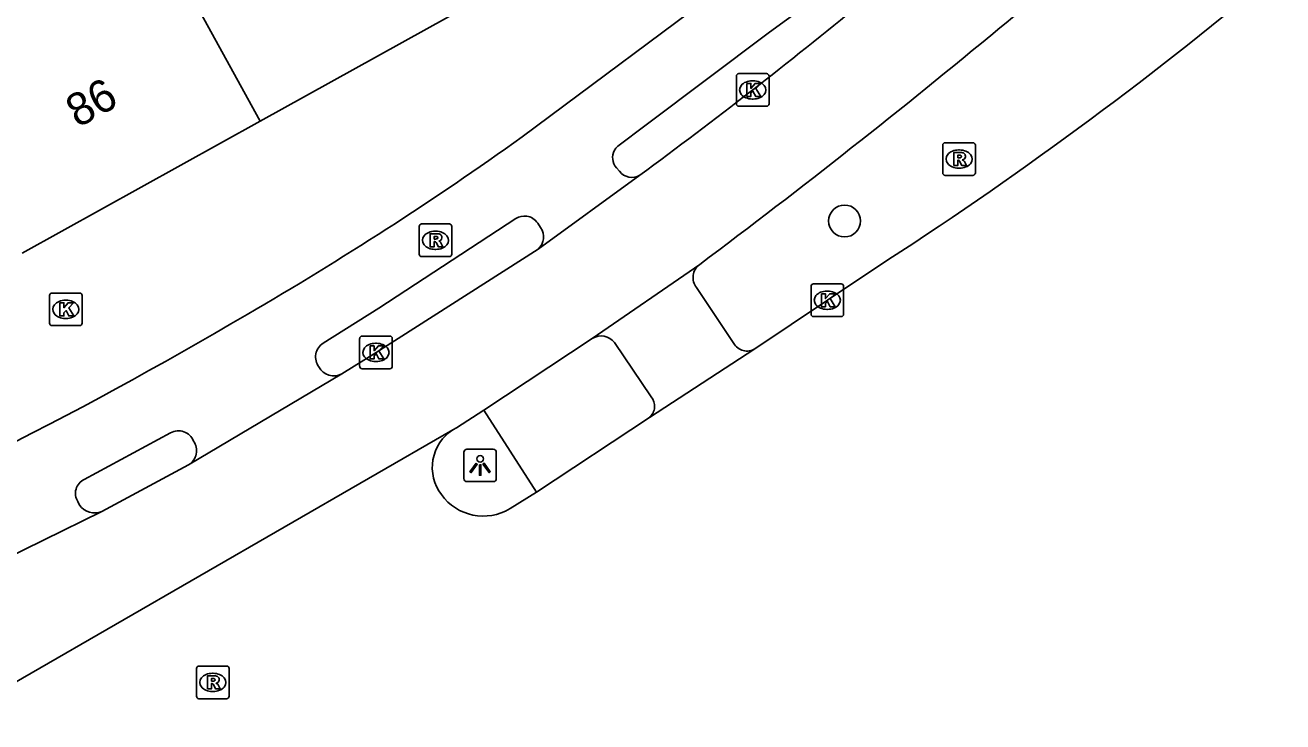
# Model space of a CAD drawing. Extents: x 161801 to 162379, y 382315 to 382832.
# Drawn here: x 162067.99 to 162106.59, y 382382.18 to 382403.56 of the extents above; entities that cross this region are included whole.
import ezdxf

# ---------------------------------------------------------------- set-up
doc = ezdxf.new("R2010")
doc.units = 0
for name, color, linetype in [('IMGEO_Boom', 7, 'Continuous'), ('IMGEO_Fietspad_open', 7, 'Continuous'), ('IMGEO_Kolk', 7, 'Continuous'), ('IMGEO_Lichtpunt', 7, 'Continuous'), ('IMGEO_Pand', 7, 'Continuous'), ('IMGEO_Pand_nummerreeks', 7, 'Continuous'), ('IMGEO_Rijbaan_lokaal_gesloten', 7, 'Continuous'), ('IMGEO_Rioolput', 7, 'Continuous'), ('IMGEO_Verkeerseiland_open', 7, 'Continuous'), ('IMGEO_Voetpad_open', 7, 'Continuous')]:
    doc.layers.add(name, color=color, linetype=linetype)

msp = doc.modelspace()

# ---------------------------------------------------------------- linework, layer by layer
at = {"layer": 'IMGEO_Boom'}
msp.add_circle((162093.138, 382397.55), 0.489, dxfattribs=at)
at = {"layer": 'IMGEO_Fietspad_open'}
for points in [[(162083.241, 382400.13), (162089.682, 382404.932)], [(162090.795, 382403.314), (162087.048, 382400.504), (162086.178, 382399.848)], [(162086.133, 382399.185), (162086.227, 382399.076)], [(162083.047, 382397.624), (162078.841, 382394.871), (162077.138, 382393.805)], [(162083.805, 382397.348), (162083.718, 382397.487)], [(162072.449, 382391.051), (162069.796, 382389.62)], [(162069.605, 382388.939), (162069.653, 382388.833)]]:
    msp.add_lwpolyline(points, dxfattribs=at)
for centre, radius, start, end in [((162068.785, 382434.186), 37.914, 305.4862, 327.7566), ((162021.46, 382486.613), 106.284, 300.12413, 305.54099), ((162086.49, 382399.494), 0.472, 151.5927, 220.828), ((162086.452, 382399.525), 0.423, 130.3162, 152.9037), ((162086.609, 382399.371), 0.483, 217.7447, 299.8835), ((162083.313, 382397.212), 0.49, 82.0747, 122.9102), ((162083.311, 382397.212), 0.491, 34.0744, 81.8232), ((162083.403, 382397.059), 0.495, 311.3344, 35.7189), ((162008.537, 382506.893), 130.314, 292.41991, 300.56343), ((162077.399, 382393.379), 0.5, 121.5596, 217.6652), ((162077.463, 382393.322), 0.522, 208.3447, 297.5074), ((162072.69, 382390.622), 0.492, 20.9839, 119.3258), ((162072.734, 382390.501), 0.511, 301.6145, 35.5249), ((162070.001, 382389.195), 0.472, 115.7677, 212.8978), ((162070.119, 382389.164), 0.572, 215.3773, 292.8199)]:
    msp.add_arc(centre, radius, start, end, dxfattribs=at)
at = {"layer": 'IMGEO_Kolk'}
for p, q in [((162089.818, 382401.145), (162089.818, 382401.997)), ((162089.893, 382402.071), (162090.745, 382402.071)), ((162090.819, 382401.997), (162090.819, 382401.145)), ((162090.306, 382401.851), (162090.331, 382401.851)), ((162090.329, 382401.291), (162090.304, 382401.291)), ((162090.745, 382401.071), (162089.893, 382401.071)), ((162092.108, 382394.692), (162092.108, 382395.544)), ((162092.183, 382395.618), (162093.035, 382395.618)), ((162092.596, 382395.398), (162092.621, 382395.398)), ((162093.109, 382395.544), (162093.109, 382394.692)), ((162068.731, 382394.413), (162068.731, 382395.265)), ((162068.806, 382395.339), (162069.658, 382395.339)), ((162069.219, 382395.119), (162069.244, 382395.119)), ((162069.732, 382395.265), (162069.732, 382394.413)), ((162093.035, 382394.618), (162092.183, 382394.618)), ((162092.619, 382394.838), (162092.594, 382394.838)), ((162069.658, 382394.339), (162068.806, 382394.339)), ((162069.242, 382394.559), (162069.217, 382394.559)), ((162078.253, 382393.091), (162078.253, 382393.943)), ((162078.328, 382394.017), (162079.18, 382394.017)), ((162079.254, 382393.943), (162079.254, 382393.091)), ((162078.741, 382393.797), (162078.766, 382393.797)), ((162078.764, 382393.237), (162078.739, 382393.237)), ((162079.18, 382393.017), (162078.328, 382393.017))]:
    msp.add_line(p, q, dxfattribs=at)
for points in [[(162089.818, 382401.145), (162089.818, 382401.997)], [(162089.893, 382402.071), (162090.745, 382402.071)], [(162090.819, 382401.997), (162090.819, 382401.145)], [(162090.139, 382401.771), (162090.262, 382401.771), (162090.262, 382401.62), (162090.392, 382401.771), (162090.556, 382401.771), (162090.41, 382401.62), (162090.563, 382401.371), (162090.411, 382401.371), (162090.326, 382401.535), (162090.262, 382401.468), (162090.262, 382401.371), (162090.139, 382401.371), (162090.139, 382401.771)], [(162090.745, 382401.071), (162089.893, 382401.071)], [(162092.108, 382394.692), (162092.108, 382395.544)], [(162092.183, 382395.618), (162093.035, 382395.618)], [(162093.109, 382395.544), (162093.109, 382394.692)], [(162068.731, 382394.413), (162068.731, 382395.265)], [(162068.806, 382395.339), (162069.658, 382395.339)], [(162069.052, 382395.039), (162069.175, 382395.039), (162069.175, 382394.888), (162069.305, 382395.039), (162069.469, 382395.039), (162069.323, 382394.888), (162069.476, 382394.639), (162069.324, 382394.639), (162069.239, 382394.803), (162069.175, 382394.736), (162069.175, 382394.639), (162069.052, 382394.639), (162069.052, 382395.039)], [(162069.732, 382395.265), (162069.732, 382394.413)], [(162092.429, 382395.318), (162092.552, 382395.318), (162092.552, 382395.167), (162092.682, 382395.318), (162092.846, 382395.318), (162092.7, 382395.167), (162092.853, 382394.918), (162092.701, 382394.918), (162092.616, 382395.082), (162092.552, 382395.015), (162092.552, 382394.918), (162092.429, 382394.918), (162092.429, 382395.318)], [(162093.035, 382394.618), (162092.183, 382394.618)], [(162069.658, 382394.339), (162068.806, 382394.339)], [(162078.253, 382393.091), (162078.253, 382393.943)], [(162078.328, 382394.017), (162079.18, 382394.017)], [(162079.254, 382393.943), (162079.254, 382393.091)], [(162078.574, 382393.717), (162078.697, 382393.717), (162078.697, 382393.566), (162078.827, 382393.717), (162078.991, 382393.717), (162078.845, 382393.566), (162078.998, 382393.317), (162078.846, 382393.317), (162078.761, 382393.481), (162078.697, 382393.414), (162078.697, 382393.317), (162078.574, 382393.317), (162078.574, 382393.717)], [(162079.18, 382393.017), (162078.328, 382393.017)]]:
    msp.add_lwpolyline(points, dxfattribs=at)
for centre, start, end in [((162089.895, 382401.995), 91.552, 178.448), ((162089.895, 382401.995), 91.552, 178.448), ((162090.743, 382401.995), 1.552, 88.448), ((162090.743, 382401.995), 1.552, 88.448), ((162089.895, 382401.147), 181.552, 268.448), ((162089.895, 382401.147), 181.552, 268.448), ((162090.743, 382401.147), 271.552, 358.448), ((162090.743, 382401.147), 271.552, 358.448), ((162092.185, 382395.542), 91.552, 178.448), ((162092.185, 382395.542), 91.552, 178.448), ((162093.033, 382395.542), 1.552, 88.448), ((162093.033, 382395.542), 1.552, 88.448), ((162068.808, 382395.263), 91.552, 178.448), ((162068.808, 382395.263), 91.552, 178.448), ((162069.656, 382395.263), 1.552, 88.448), ((162069.656, 382395.263), 1.552, 88.448), ((162092.185, 382394.694), 181.552, 268.448), ((162092.185, 382394.694), 181.552, 268.448), ((162093.033, 382394.694), 271.552, 358.448), ((162093.033, 382394.694), 271.552, 358.448), ((162068.808, 382394.415), 181.552, 268.448), ((162068.808, 382394.415), 181.552, 268.448), ((162069.656, 382394.415), 271.552, 358.448), ((162069.656, 382394.415), 271.552, 358.448), ((162078.33, 382393.941), 91.552, 178.448), ((162078.33, 382393.941), 91.552, 178.448), ((162079.178, 382393.941), 1.552, 88.448), ((162079.178, 382393.941), 1.552, 88.448), ((162078.33, 382393.093), 181.552, 268.448), ((162078.33, 382393.093), 181.552, 268.448), ((162079.178, 382393.093), 271.552, 358.448), ((162079.178, 382393.093), 271.552, 358.448)]:
    msp.add_arc(centre, 0.0765, start, end, dxfattribs=at)
for centre, major_axis, ratio, start_param, end_param in [((162090.305, 382401.571), (-0.387, 0.002), 0.722429, 4.712389, 7.853982), ((162090.33, 382401.571), (-0.39, 0.002), 0.717154, 1.570796, 4.712389), ((162092.595, 382395.118), (-0.387, 0.002), 0.722429, 4.712389, 7.853982), ((162092.62, 382395.118), (-0.39, 0.002), 0.717154, 1.570796, 4.712389), ((162069.218, 382394.839), (-0.387, 0.002), 0.722429, 4.712389, 7.853982), ((162069.243, 382394.839), (-0.39, 0.002), 0.717154, 1.570796, 4.712389), ((162078.74, 382393.517), (-0.387, 0.002), 0.722429, 4.712389, 7.853982), ((162078.765, 382393.517), (-0.39, 0.002), 0.717154, 1.570796, 4.712389)]:
    msp.add_ellipse(centre, major_axis=major_axis, ratio=ratio, start_param=start_param, end_param=end_param, dxfattribs=at)
at = {"layer": 'IMGEO_Lichtpunt'}
for p, q in [((162081.452, 382390.455), (162081.452, 382389.648)), ((162081.452, 382390.455), (162081.452, 382389.648)), ((162082.354, 382390.55), (162081.546, 382390.55)), ((162082.354, 382390.55), (162081.546, 382390.55)), ((162082.448, 382389.648), (162082.448, 382390.455)), ((162082.448, 382389.648), (162082.448, 382390.455)), ((162081.546, 382389.554), (162082.354, 382389.554)), ((162081.546, 382389.554), (162082.354, 382389.554))]:
    msp.add_line(p, q, dxfattribs=at)
for points in [[(162081.826, 382390.119), (162081.865, 382390.091), (162081.677, 382389.829), (162081.639, 382389.856), (162081.826, 382390.119)], [(162081.928, 382390.071), (162081.975, 382390.071), (162081.975, 382389.749), (162081.928, 382389.749), (162081.928, 382390.071)], [(162082.038, 382390.091), (162082.076, 382390.118), (162082.263, 382389.856), (162082.224, 382389.828), (162082.038, 382390.091)]]:
    msp.add_lwpolyline(points, dxfattribs=at)
msp.add_circle((162081.951, 382390.253), 0.0994, dxfattribs=at)
for centre, start, end in [((162081.546, 382390.455), 90, 180), ((162081.546, 382390.455), 90, 180), ((162082.354, 382390.455), 0, 90), ((162082.354, 382390.455), 0, 90), ((162081.546, 382389.648), 180, 270), ((162081.546, 382389.648), 180, 270), ((162082.354, 382389.648), 270, 0), ((162082.354, 382389.648), 270, 360)]:
    msp.add_arc(centre, 0.0946, start, end, dxfattribs=at)
at = {"layer": 'IMGEO_Pand'}
for points in [[(162075.201, 382400.616), (162069.128, 382411.651), (162068.078, 382411.069)], [(162089.697, 382408.648), (162075.201, 382400.616)], [(162075.201, 382400.616), (162067.892, 382396.566)]]:
    msp.add_lwpolyline(points, dxfattribs=at)
at = {"layer": 'IMGEO_Rijbaan_lokaal_gesloten'}
for points in [[(162083.73, 382396.687), (162086.849, 382398.953)], [(162077.704, 382392.859), (162078.755, 382393.516), (162079.438, 382393.941), (162083.73, 382396.687)], [(162088.693, 382396.218), (162085.395, 382393.94)], [(162094.47, 382396.356), (162092.61, 382395.117), (162090.388, 382393.628)], [(162085.395, 382393.94), (162082.06, 382391.747)], [(162090.388, 382393.628), (162087.147, 382391.525)], [(162073.002, 382390.066), (162077.704, 382392.859)], [(162082.06, 382391.747), (162081.224, 382391.203), (162081.117, 382391.142)], [(162081.117, 382391.142), (162065.569, 382382.182)], [(162087.147, 382391.525), (162083.685, 382389.229)], [(162070.341, 382388.637), (162073.002, 382390.066)], [(162083.685, 382389.229), (162082.869, 382388.724)], [(162066.752, 382386.877), (162070.341, 382388.637)]]:
    msp.add_lwpolyline(points, dxfattribs=at)
for centre, radius, start, end in [((162074.268, 382433.08), 37.884, 308.6101, 314.6784), ((162029.141, 382497.204), 120.159, 302.93494, 310.1334), ((161997.709, 382520.652), 150.853, 306.22157, 309.4863), ((161948.158, 382584.1), 234.626, 306.79636, 309.66129), ((162081.857, 382389.984), 1.374, 122.5624, 217.1324), ((162082.048, 382390.081), 1.586, 215.7712, 301.1702)]:
    msp.add_arc(centre, radius, start, end, dxfattribs=at)
at = {"layer": 'IMGEO_Rioolput'}
for p, q in [((162096.152, 382399.024), (162096.152, 382399.876)), ((162096.227, 382399.95), (162097.079, 382399.95)), ((162096.64, 382399.73), (162096.665, 382399.73)), ((162097.153, 382399.876), (162097.153, 382399.024)), ((162097.079, 382398.95), (162096.227, 382398.95)), ((162096.663, 382399.17), (162096.638, 382399.17)), ((162080.08, 382396.532), (162080.08, 382397.384)), ((162080.155, 382397.458), (162081.007, 382397.458)), ((162081.081, 382397.384), (162081.081, 382396.532)), ((162080.568, 382397.238), (162080.593, 382397.238)), ((162080.591, 382396.678), (162080.566, 382396.678)), ((162081.007, 382396.458), (162080.155, 382396.458)), ((162073.243, 382382.966), (162073.243, 382383.818)), ((162073.318, 382383.892), (162074.17, 382383.892)), ((162074.244, 382383.818), (162074.244, 382382.966)), ((162073.731, 382383.672), (162073.756, 382383.672)), ((162073.754, 382383.112), (162073.729, 382383.112)), ((162074.17, 382382.892), (162073.318, 382382.892))]:
    msp.add_line(p, q, dxfattribs=at)
for points in [[(162096.152, 382399.024), (162096.152, 382399.876)], [(162096.227, 382399.95), (162097.079, 382399.95)], [(162096.741, 382399.648), (162096.489, 382399.65), (162096.489, 382399.25)], [(162097.153, 382399.876), (162097.153, 382399.024)], [(162096.489, 382399.25), (162096.613, 382399.25), (162096.613, 382399.412), (162096.624, 382399.412)], [(162096.667, 382399.569), (162096.613, 382399.569), (162096.613, 382399.488)], [(162096.613, 382399.488), (162096.665, 382399.488)], [(162096.671, 382399.383), (162096.742, 382399.25), (162096.882, 382399.25), (162096.817, 382399.376)], [(162097.079, 382398.95), (162096.227, 382398.95)], [(162080.08, 382396.532), (162080.08, 382397.384)], [(162080.155, 382397.458), (162081.007, 382397.458)], [(162081.081, 382397.384), (162081.081, 382396.532)], [(162080.669, 382397.156), (162080.417, 382397.158), (162080.417, 382396.758)], [(162080.595, 382397.077), (162080.541, 382397.077), (162080.541, 382396.996)], [(162080.541, 382396.996), (162080.593, 382396.996)], [(162080.417, 382396.758), (162080.541, 382396.758), (162080.541, 382396.92), (162080.552, 382396.92)], [(162080.599, 382396.891), (162080.67, 382396.758), (162080.81, 382396.758), (162080.745, 382396.884)], [(162081.007, 382396.458), (162080.155, 382396.458)], [(162073.243, 382382.966), (162073.243, 382383.818)], [(162073.318, 382383.892), (162074.17, 382383.892)], [(162074.244, 382383.818), (162074.244, 382382.966)], [(162073.832, 382383.59), (162073.58, 382383.592), (162073.58, 382383.192)], [(162073.758, 382383.511), (162073.704, 382383.511), (162073.704, 382383.43)], [(162073.704, 382383.43), (162073.756, 382383.43)], [(162073.58, 382383.192), (162073.704, 382383.192), (162073.704, 382383.354), (162073.715, 382383.354)], [(162073.762, 382383.325), (162073.833, 382383.192), (162073.973, 382383.192), (162073.908, 382383.318)], [(162074.17, 382382.892), (162073.318, 382382.892)]]:
    msp.add_lwpolyline(points, dxfattribs=at)
for centre, radius, start, end in [((162096.229, 382399.874), 0.0765, 91.552, 178.448), ((162096.229, 382399.874), 0.0765, 91.552, 178.448), ((162096.74, 382399.538), 0.109, 350.3612, 89.416), ((162097.077, 382399.874), 0.0765, 1.552, 88.448), ((162097.077, 382399.874), 0.0765, 1.552, 88.448), ((162096.623, 382399.359), 0.0533, 26.0293, 88.6989), ((162096.649, 382399.677), 0.19, 274.7715, 282.9687), ((162096.673, 382399.473), 0.0964, 77.0061, 93.1865), ((162096.687, 382399.53), 0.0378, 276.6634, 79.6772), ((162096.738, 382399.538), 0.112, 277.5842, 350.9817), ((162096.722, 382399.323), 0.108, 29.5134, 73.7905), ((162096.229, 382399.026), 0.0765, 181.552, 268.448), ((162096.229, 382399.026), 0.0765, 181.552, 268.448), ((162097.077, 382399.026), 0.0765, 271.552, 358.448), ((162097.077, 382399.026), 0.0765, 271.552, 358.448), ((162080.157, 382397.382), 0.0765, 91.552, 178.448), ((162080.157, 382397.382), 0.0765, 91.552, 178.448), ((162081.005, 382397.382), 0.0765, 1.552, 88.448), ((162081.005, 382397.382), 0.0765, 1.552, 88.448), ((162080.577, 382397.185), 0.19, 274.7715, 282.9687), ((162080.601, 382396.981), 0.0964, 77.0061, 93.1865), ((162080.615, 382397.038), 0.0378, 276.6634, 79.6772), ((162080.668, 382397.046), 0.109, 350.3612, 89.416), ((162080.666, 382397.046), 0.112, 277.5842, 350.9817), ((162080.65, 382396.831), 0.108, 29.5134, 73.7905), ((162080.551, 382396.867), 0.0533, 26.0293, 88.6989), ((162080.157, 382396.534), 0.0765, 181.552, 268.448), ((162080.157, 382396.534), 0.0765, 181.552, 268.448), ((162081.005, 382396.534), 0.0765, 271.552, 358.448), ((162081.005, 382396.534), 0.0765, 271.552, 358.448), ((162073.32, 382383.816), 0.0765, 91.552, 178.448), ((162073.32, 382383.816), 0.0765, 91.552, 178.448), ((162074.168, 382383.816), 0.0765, 1.552, 88.448), ((162074.168, 382383.816), 0.0765, 1.552, 88.448), ((162073.74, 382383.619), 0.19, 274.7715, 282.9687), ((162073.764, 382383.415), 0.0964, 77.0061, 93.1865), ((162073.778, 382383.472), 0.0378, 276.6634, 79.6772), ((162073.831, 382383.48), 0.109, 350.3612, 89.416), ((162073.829, 382383.48), 0.112, 277.5842, 350.9817), ((162073.714, 382383.301), 0.0533, 26.0293, 88.6989), ((162073.813, 382383.265), 0.108, 29.5134, 73.7905), ((162073.32, 382382.968), 0.0765, 181.552, 268.448), ((162073.32, 382382.968), 0.0765, 181.552, 268.448), ((162074.168, 382382.968), 0.0765, 271.552, 358.448), ((162074.168, 382382.968), 0.0765, 271.552, 358.448)]:
    msp.add_arc(centre, radius, start, end, dxfattribs=at)
for centre, major_axis, ratio, start_param, end_param in [((162096.639, 382399.45), (-0.387, 0.002), 0.722429, 4.712389, 7.853982), ((162096.664, 382399.45), (-0.39, 0.002), 0.717154, 1.570796, 4.712389), ((162080.567, 382396.958), (-0.387, 0.002), 0.722429, 4.712389, 7.853982), ((162080.592, 382396.958), (-0.39, 0.002), 0.717154, 1.570796, 4.712389), ((162073.73, 382383.392), (-0.387, 0.002), 0.722429, 4.712389, 7.853982), ((162073.755, 382383.392), (-0.39, 0.002), 0.717154, 1.570796, 4.712389)]:
    msp.add_ellipse(centre, major_axis=major_axis, ratio=ratio, start_param=start_param, end_param=end_param, dxfattribs=at)
at = {"layer": 'IMGEO_Verkeerseiland_open'}
msp.add_lwpolyline([(162082.06, 382391.747), (162083.685, 382389.229)], dxfattribs=at)
at = {"layer": 'IMGEO_Voetpad_open'}
for points in [[(162088.592, 382395.505), (162089.739, 382393.795)], [(162087.2, 382392.155), (162086.074, 382393.817)]]:
    msp.add_lwpolyline(points, dxfattribs=at)
for centre, radius, start, end in [((162088.989, 382395.812), 0.502, 126.1555, 217.7193), ((162085.669, 382393.517), 0.504, 36.5013, 122.9633), ((162090.144, 382394.026), 0.466, 209.6336, 301.5059), ((162086.869, 382391.866), 0.44, 309.2617, 41.1207)]:
    msp.add_arc(centre, radius, start, end, dxfattribs=at)

# ---------------------------------------------------------------- texts
at = {"layer": 'IMGEO_Pand_nummerreeks'}
msp.add_text('86', height=1, rotation=28.9917, dxfattribs=at).set_placement((162069.602, 382400.394))

doc.saveas('drawing.dxf')
